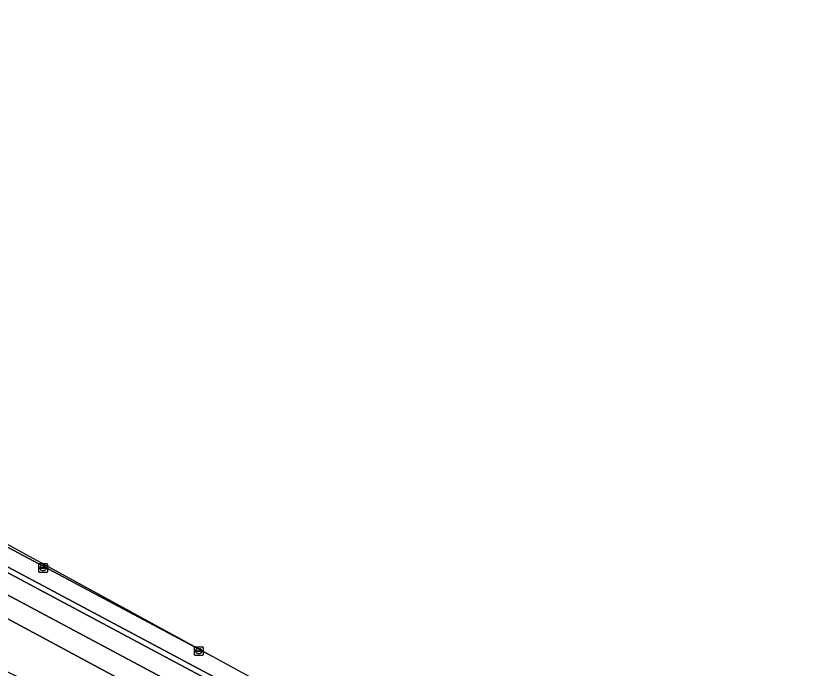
# Model space of a CAD drawing. Extents: x 159262 to 160143, y 383399 to 384319.
# Drawn here: x 159999.1 to 160089.3, y 383866.4 to 383940.6 of the extents above; entities that cross this region are included whole.
import ezdxf

# ---------------------------------------------------------------- set-up
doc = ezdxf.new("R2010")
doc.units = 0
for name, color, linetype in [('IMGEO_Berm_gesloten', 7, 'Continuous'), ('IMGEO_Fietspad_gesloten', 7, 'Continuous'), ('IMGEO_Groenvoorziening', 7, 'Continuous'), ('IMGEO_Kolk', 7, 'Continuous'), ('IMGEO_Parkeervlak_open', 7, 'Continuous'), ('IMGEO_Rijbaan_lokaal_gesloten', 7, 'Continuous'), ('IMGEO_Voetpad_open', 7, 'Continuous')]:
    doc.layers.add(name, color=color, linetype=linetype)

msp = doc.modelspace()

# ---------------------------------------------------------------- linework, layer by layer
at = {"layer": 'IMGEO_Berm_gesloten'}
msp.add_lwpolyline([(159918.588, 383919.812), (159961.28, 383896.996), (159968.689, 383893.037), (160018.359, 383866.492), (160080.53, 383833.461), (160080.736, 383833.894), (159981.569, 383886.754), (159976.828, 383889.275)], dxfattribs=at)
at = {"layer": 'IMGEO_Fietspad_gesloten'}
for points in [[(159896.823, 383934.316), (159893.727, 383935.935), (159892.539, 383933.733), (159890.781, 383934.659), (159879.571, 383940.642), (159878.488, 383938.609), (159961.003, 383894.56), (159966.304, 383891.73), (160016.316, 383865.032), (160041.045, 383851.684), (160089.346, 383826.131)], [(160018.359, 383866.492), (159968.689, 383893.037), (159961.28, 383896.996), (159918.588, 383919.812), (159916.706, 383920.813), (159917.898, 383923.047), (159914.578, 383924.817)], [(160089.207, 383828.939), (160080.53, 383833.461), (160018.359, 383866.492)]]:
    msp.add_lwpolyline(points, dxfattribs=at)
at = {"layer": 'IMGEO_Groenvoorziening'}
msp.add_lwpolyline([(160013.572, 383863.75), (159997.099, 383872.569), (159994.592, 383867.874), (159997.453, 383866.309), (160000, 383865.096), (160011.112, 383859.113), (160012.505, 383858.362), (160065.361, 383829.901), (160066.686, 383829.189), (160076.703, 383823.82), (160077.146, 383823.179), (160076.016, 383821.253), (160075.786, 383820.824), (160077.91, 383819.68), (160080.607, 383823.116), (160082.681, 383826.217), (160082.909, 383826.855), (160067.941, 383834.834)], close=True, dxfattribs=at)
at = {"layer": 'IMGEO_Kolk'}
for p, q in [((160001.715, 383877.371), (160001.715, 383878.223)), ((160001.79, 383878.297), (160002.642, 383878.297)), ((160001.974, 383877.791), (160001.974, 383877.803)), ((160002.412, 383877.754), (160002.014, 383877.754)), ((160002.017, 383877.84), (160002.415, 383877.84)), ((160002.203, 383878.077), (160002.228, 383878.077)), ((160002.458, 383877.803), (160002.458, 383877.791)), ((160002.716, 383878.223), (160002.716, 383877.371)), ((160002.642, 383877.297), (160001.79, 383877.297)), ((160002.226, 383877.517), (160002.201, 383877.517)), ((160019.426, 383867.915), (160019.426, 383868.767)), ((160019.501, 383868.841), (160020.353, 383868.841)), ((160019.914, 383868.621), (160019.939, 383868.621)), ((160020.427, 383868.767), (160020.427, 383867.915)), ((160020.353, 383867.841), (160019.501, 383867.841)), ((160019.685, 383868.335), (160019.685, 383868.347)), ((160020.123, 383868.298), (160019.725, 383868.298)), ((160019.728, 383868.384), (160020.126, 383868.384)), ((160019.937, 383868.061), (160019.912, 383868.061)), ((160020.169, 383868.347), (160020.169, 383868.335))]:
    msp.add_line(p, q, dxfattribs=at)
for points in [[(160001.715, 383877.371), (160001.715, 383878.223)], [(160001.79, 383878.297), (160002.642, 383878.297)], [(160002.716, 383878.223), (160002.716, 383877.371)], [(160002.642, 383877.297), (160001.79, 383877.297)], [(160019.426, 383867.915), (160019.426, 383868.767)], [(160019.501, 383868.841), (160020.353, 383868.841)], [(160020.427, 383868.767), (160020.427, 383867.915)], [(160020.353, 383867.841), (160019.501, 383867.841)]]:
    msp.add_lwpolyline(points, dxfattribs=at)
for centre, radius, start, end in [((160001.792, 383878.221), 0.0765, 91.55205, 178.44795), ((160001.792, 383878.221), 0.0765, 91.55205, 178.44795), ((160002.014, 383877.8), 0.0403, 85.87752, 175.75265), ((160002.011, 383877.79), 0.0366, 178.93798, 274.71019), ((160002.415, 383877.797), 0.043, 264.86636, 352.45326), ((160002.419, 383877.802), 0.0386, 1.73085, 96.63898), ((160002.64, 383878.221), 0.0765, 1.55205, 88.44795), ((160002.64, 383878.221), 0.0765, 1.55205, 88.44795), ((160001.792, 383877.373), 0.0765, 181.55205, 268.44795), ((160001.792, 383877.373), 0.0765, 181.55205, 268.44795), ((160002.64, 383877.373), 0.0765, 271.55205, 358.44795), ((160002.64, 383877.373), 0.0765, 271.55205, 358.44795), ((160019.503, 383868.765), 0.0765, 91.55205, 178.44795), ((160019.503, 383868.765), 0.0765, 91.55205, 178.44795), ((160020.351, 383868.765), 0.0765, 1.55205, 88.44795), ((160020.351, 383868.765), 0.0765, 1.55205, 88.44795), ((160019.503, 383867.917), 0.0765, 181.55205, 268.44795), ((160019.503, 383867.917), 0.0765, 181.55205, 268.44795), ((160019.725, 383868.344), 0.0403, 85.87752, 175.75265), ((160019.722, 383868.334), 0.0366, 178.93798, 274.71019), ((160020.126, 383868.341), 0.043, 264.86636, 352.45326), ((160020.13, 383868.346), 0.0386, 1.73085, 96.63898), ((160020.351, 383867.917), 0.0765, 271.55205, 358.44795), ((160020.351, 383867.917), 0.0765, 271.55205, 358.44795)]:
    msp.add_arc(centre, radius, start, end, dxfattribs=at)
for centre, major_axis, ratio, start_param, end_param in [((160002.202, 383877.797), (-0.387, 0.002), 0.722429, 4.712389, 7.853982), ((160002.227, 383877.797), (-0.39, 0.002), 0.717154, 1.570796, 4.712389), ((160019.913, 383868.341), (-0.387, 0.002), 0.722429, 4.712389, 7.853982), ((160019.938, 383868.341), (-0.39, 0.002), 0.717154, 1.570796, 4.712389)]:
    msp.add_ellipse(centre, major_axis=major_axis, ratio=ratio, start_param=start_param, end_param=end_param, dxfattribs=at)
at = {"layer": 'IMGEO_Parkeervlak_open'}
for points in [[(160021.053, 383867.95), (159988.539, 383885.285), (159982.604, 383888.443), (159974.977, 383892.547), (159974.679, 383892.694)], [(159976.828, 383889.275), (159981.569, 383886.754), (160080.736, 383833.894), (160081.345, 383833.885), (160081.484, 383833.929), (160082.626, 383834.294), (160021.053, 383867.95)]]:
    msp.add_lwpolyline(points, dxfattribs=at)
at = {"layer": 'IMGEO_Rijbaan_lokaal_gesloten'}
msp.add_lwpolyline([(160021.053, 383867.95), (159975.895, 383892.634), (159920.241, 383923.056), (159919.708, 383922.063), (159922.005, 383920.814), (159959.239, 383900.942), (159960.597, 383900.226), (159966.371, 383897.129), (159973.396, 383893.395), (159974.679, 383892.694), (159974.977, 383892.547), (159982.604, 383888.443), (159988.539, 383885.285), (160021.053, 383867.95)], dxfattribs=at)
at = {"layer": 'IMGEO_Voetpad_open'}
for points in [[(159966.304, 383891.73), (159961.003, 383894.56), (159960.629, 383892.026), (159965.013, 383889.674), (159966.936, 383888.689), (159967.484, 383888.397), (159983.16, 383880.031), (159990.758, 383875.964), (159995.226, 383873.572), (159997.099, 383872.569), (160013.572, 383863.75), (160067.941, 383834.834), (160082.909, 383826.855), (160086.324, 383825.028)], [(160089.346, 383826.131), (160041.045, 383851.684), (160016.316, 383865.032), (159966.304, 383891.73)]]:
    msp.add_lwpolyline(points, dxfattribs=at)

doc.saveas('drawing.dxf')
